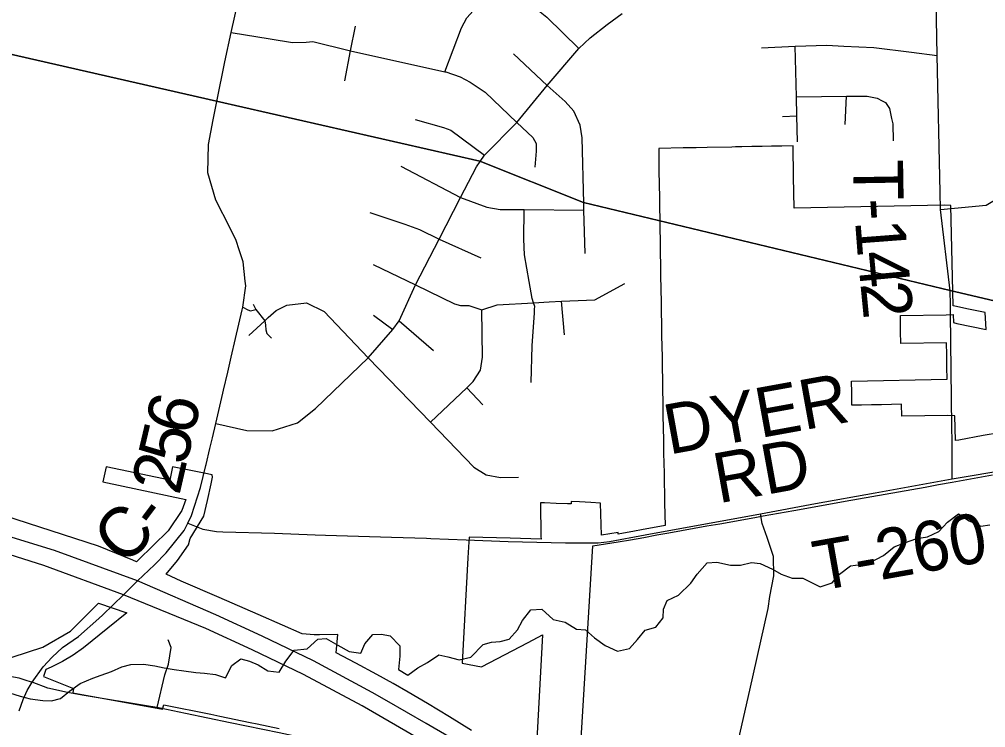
# Model space of a CAD drawing. Extents: x 114843 to 284848, y 317643 to 566895.
# Drawn here: x 190209 to 196018, y 363272 to 367529 of the extents above; entities that cross this region are included whole.
import ezdxf

# ---------------------------------------------------------------- set-up
doc = ezdxf.new("R2010")
doc.units = 0
for name, color, linetype in [('GM_X_City_Street', 7, 'Continuous'), ('GM_X_Corporation', 7, 'Continuous'), ('GM_X_County_Road', 7, 'Continuous'), ('GM_X_County_Road_Text', 7, 'Continuous'), ('GM_X_Interstate_Route', 7, 'Continuous'), ('GM_X_Minor_River', 7, 'Continuous'), ('GM_X_Township', 7, 'Continuous'), ('GM_X_Township_Road', 7, 'Continuous'), ('GM_X_Township_Road_Text', 7, 'Continuous')]:
    doc.layers.add(name, color=color, linetype=linetype)

msp = doc.modelspace()

# ---------------------------------------------------------------- linework, layer by layer
at = {"layer": 'GM_X_City_Street'}
for p, q in [((193179, 367321.5), (193382.8, 367131.3)), ((195173.3, 366896.3), (195181.3, 367066.1)), ((194797, 366945.2), (194882.6, 366948.3)), ((192501.7, 366647.2), (192861.2, 366457.8)), ((192732.7, 366208.1), (192984, 366096.2)), ((192336.3, 366055.3), (192591.1, 365932.9)), ((193485.1, 365632.3), (193467.9, 365834.9)), ((192337.1, 365750.2), (192454.9, 365665.7)), ((192492, 365716.6), (192699.2, 365538.2)), ((192899, 365314.8), (192995.5, 365212.2))]:
    msp.add_line(p, q, dxfattribs=at)
for points in [[(192766.1, 367214.1), (192867.1, 367477), (192899, 367538.4), (192995.4, 367644.2), (193066.4, 367674.8), (193160.6, 367674.1), (193258, 367637.4), (193330.1, 367581.7), (193379.6, 367541.3), (193572.6, 367353.5)], [(191389.5, 365100.3), (191575.5, 365057.3), (191729.7, 365056.8), (191881.1, 365103.2), (191990, 365189.7), (192096, 365292.2), (192306.6, 365495.1), (192454.9, 365665.7), (192492, 365716.6), (192591.1, 365932.9), (192732.7, 366208.1), (192861.2, 366457.8), (192956.6, 366643.2), (192979, 366674), (193006.1, 366711.5), (193199.6, 366908.7), (193382.8, 367131.3), (193572.6, 367353.5), (193641.1, 367417.6), (193742.9, 367498.5), (193833.7, 367564.3)], [(191482, 367449.2), (191717.5, 367412.3), (191850.5, 367388.9), (191932.6, 367391.8), (191972.5, 367395.2), (192190.8, 367340.7), (192200.5, 367338.6), (192766.1, 367214.1), (192772.3, 367212.7), (192859.4, 367183.7), (192918.6, 367151.7), (193008.9, 367090.7), (193199.6, 366908.7)], [(192165.1, 367159.2), (192200.5, 367338.6), (192229.7, 367486.6)], [(194670.2, 367358.2), (194872.2, 367366.4), (195062.3, 367374.1), (195164.7, 367367.7), (195345.3, 367360), (195572.6, 367331.9), (195725.5, 367311.4)], [(194886.5, 366791.8), (194882.6, 366948.3), (194879.8, 367062.5), (194872.2, 367366.4)], [(193610.1, 366122.4), (193603.2, 366381.3), (193602, 366424.2), (193591.6, 366816.2), (193580.9, 366892.1), (193541.8, 366977.1), (193489.7, 367035.4), (193382.8, 367131.3)], [(194879.8, 367062.5), (195181.3, 367066.1), (195305.5, 367067.6), (195366, 367055.7), (195396.7, 367038.7), (195415, 367029.3), (195440.4, 366992.1), (195452.5, 366932.3), (195459.6, 366900.4), (195461.2, 366798.1)], [(192588, 366927.3), (192758, 366879.1), (192802.6, 366862.6), (193006.1, 366711.5)], [(193199.6, 366908.7), (193295, 366817.8), (193316.3, 366782.4), (193315.9, 366736.2), (193307.3, 366639.6)], [(195745.9, 366386.8), (196021.1, 366411.2), (196108.1, 366463.8), (196188.7, 366565), (196254.7, 366623.5), (196338.6, 366654.2), (196437.8, 366658.1), (196527.4, 366617.1), (196604.4, 366562.6), (196661.4, 366509.5), (196728.6, 366421.5)], [(192861.2, 366457.8), (193019.3, 366400.6), (193100, 366385.4), (193244.2, 366386.2), (193603.2, 366381.3)], [(192315.3, 366367.7), (192526.1, 366296.8), (192615.4, 366265.8), (192732.7, 366208.1)], [(193284.9, 365346.2), (193291.1, 365567.2), (193306.2, 365764.5), (193306.6, 365786.2), (193306.8, 365802.6), (193299.1, 365826), (193291.1, 365850.2), (193273.4, 365954), (193245.8, 366113.6), (193242.4, 366207.8), (193244.2, 366386.2)], [(192591.1, 365932.9), (192825.4, 365819.7), (192859.9, 365808.9), (192910, 365808.6), (192988.7, 365783.6), (193082.1, 365812.7), (193299.1, 365826), (193393.9, 365831.8), (193467.9, 365834.9), (193668, 365843.5), (193848.9, 365940.2)], [(191588.9, 365627.9), (191683.8, 365717.4), (191704.9, 365737.7), (191752.5, 365779.3), (191817.6, 365810.4), (191935.1, 365824.5), (192041.1, 365772.2), (192306.6, 365495.1), (192681.5, 365107.8), (192941.4, 364837.1), (193015.8, 364792.2), (193101, 364775.1), (193208.8, 364776.9)], [(191613.9, 365817.3), (191630.7, 365784.3), (191683.8, 365717.4), (191688.8, 365689.8), (191690.1, 365661.8), (191697.2, 365639.9), (191724.5, 365612.4)], [(191551.4, 365798.4), (191582, 365782), (191597.6, 365777.2), (191630.7, 365784.3)], [(192681.5, 365107.8), (192899, 365314.8), (192936.4, 365351.6), (192980.4, 365419.5), (192993.8, 365499.2), (192988.7, 365783.6)], [(194349.8, 362410.2), (194434.5, 362766.3), (194600.3, 363496.7), (194710.8, 363989), (194720.5, 364060.1), (194745.4, 364185.3), (194743.3, 364301.5), (194704.6, 364415.7), (194674.4, 364498.3), (194663.6, 364556.5)], [(190207.1, 363372.3), (190230.9, 363442.3), (190255.3, 363496.2), (190285.3, 363545.5)]]:
    msp.add_lwpolyline(points, dxfattribs=at)
at = {"layer": 'GM_X_Corporation'}
for points in [[(196100.6, 365044.6), (196002.4, 365026.8), (195857.2, 365000.5), (195837.2, 364997.6), (195833.4, 365145.7), (195790.3, 365148.6), (195513.6, 365143.4), (195512.2, 365215.2), (195452.3, 365214.1), (195392.2, 365213), (195332.5, 365212), (195272.1, 365210.9), (195214, 365209.8), (195212.6, 365283.3), (195211.3, 365354.6), (195786.5, 365365.5), (195785.3, 365439.4), (195784, 365511.8), (195782.7, 365585.4), (195507.1, 365579.7), (195505.9, 365653.6), (195505.7, 365748), (195779.8, 365752.6), (195823.6, 365755.5), (195824.4, 365706.5), (195843.7, 365701.7), (196021, 365665.4), (196015.9, 365766.2), (195964.1, 365777), (195915.1, 365787.2), (195833.4, 365804.3), (195822.7, 365806.5), (195808.6, 366410), (195768.4, 366411.4), (194866.6, 366393.8), (194863.5, 366581.9), (194860.5, 366768.6), (194792.9, 366767.3), (194731.5, 366766.1), (194673.7, 366764.9), (194612.7, 366763.7), (194552.2, 366762.5), (194513.7, 366761.8), (194491.7, 366761.4), (194343.7, 366758.4), (194278.5, 366757.1), (194199.2, 366755.6), (194052.7, 366752.7), (194053.8, 366622.4), (194055.2, 366532), (194056.4, 366461.9), (194057.4, 366397), (194058.5, 366327.1), (194059.5, 366265.2), (194060.5, 366203.1), (194061.6, 366133.1), (194063, 366043.4), (194063.8, 365993.3), (194065.4, 365903.1), (194066.6, 365832.9), (194067.7, 365769), (194068.9, 365699.2), (194069.9, 365637.5), (194070.1, 365625.4), (194071.1, 365567.6), (194072.3, 365497.2), (194073.3, 365435), (194074.5, 365364.8), (194075.6, 365300.5), (194076.7, 365230.3), (194077.9, 365160), (194079.6, 365061.6), (194080.5, 365011.4), (194082.2, 364921), (194083.3, 364860.9), (194084.4, 364800.9), (194085.6, 364741), (194086.7, 364681.2), (194087.8, 364621.5), (194090.3, 364486.3), (193948.9, 364460.8), (193907.3, 364453.3), (193808.9, 364435.7), (193808.7, 364445), (193708.7, 364428.8), (193702.8, 364622), (193644.5, 364625.2), (193576.3, 364628.9), (193526, 364631.7), (193525.8, 364616.7), (193505, 364617.4), (193435.3, 364620.1), (193365, 364622.8), (193341, 364623.7), (193344.6, 364419.9), (193344.9, 364404.5), (193159.3, 364410.5), (192912.4, 364417.8), (192910.2, 364388.3), (192904.9, 364292.5), (192871.4, 363659.1), (192986.8, 363637), (193267.6, 363784.2), (193354.3, 363829.6), (193310.4, 363014.5)], [(192928, 363254.2), (192795.7, 363337.9), (192662.4, 363417.4), (192545.5, 363486), (192455.9, 363537.7), (192358.3, 363591), (192232, 363659), (192113.6, 363721.7), (192124.1, 363832), (192014.1, 363829.9), (191982.1, 363829.3), (191909.7, 363836.7), (191791.5, 363888), (191645.1, 363951.5), (191409.9, 364053.4), (191180.8, 364152), (191090.7, 364194.6), (191158.7, 364277.2), (191226.5, 364369.8), (191236.5, 364408.9), (191318.8, 364542.5), (191339.6, 364636.3), (191362.1, 364738.1), (191370.9, 364777.9), (191368.7, 364791.8), (191320.6, 364801.2), (191289.1, 364807.2), (191129, 364840.4), (191113.5, 364759.8), (190731.2, 364840.4), (190709.9, 364750.3), (191210.5, 364643.1), (191184.7, 364576.6), (191103, 364455.4), (190923.1, 364278.2), (190913.6, 364268.8), (190891.7, 364278), (190685.4, 364363.7), (190045.8, 364568.4)], [(193578.7, 363075.5), (193622.3, 363800.1), (193652.4, 364297.9), (193656.4, 364364.9), (193809.5, 364389), (193883.7, 364400.7), (193963.7, 364415.4), (194040.4, 364430.4), (194114.2, 364443.5), (194189.6, 364456.9), (194266, 364470.5), (194341.9, 364484), (194419.1, 364497.7), (194631.3, 364535.5), (194681.4, 364544.9), (194864.8, 364577.5), (195009.7, 364603.4), (195172.5, 364632.4), (195573.8, 364703.9), (195653.8, 364718.2), (195735.1, 364732.6), (195815.8, 364747), (196059.8, 364790.5)], [(190164.7, 363695.6), (190349.2, 363754.9), (190516.5, 363852.6), (190684.5, 364021), (190854.3, 363961.2), (190740, 363869.2), (190593.8, 363751.5), (190532, 363708.4), (190467.4, 363669.7), (190400.3, 363635.6), (190369, 363620.9), (190354.6, 363579), (190534.5, 363507.3), (190529.6, 363482), (191070.4, 363383.3), (191077, 363410.1), (191359.8, 363353), (191415.1, 363341.5), (191596.3, 363304), (191639.1, 363295.2), (191770.5, 363268)]]:
    msp.add_lwpolyline(points, dxfattribs=at)
at = {"layer": 'GM_X_County_Road'}
msp.add_line((190997.4, 363400), (190598.4, 363466.2), dxfattribs=at)
for points in [[(191374.2, 366924.3), (191396, 367034.5), (191443.3, 367273), (191482, 367449.2), (191526.9, 367647.5), (191641.2, 368172.2), (191745.3, 368650.8), (191783.9, 368782.9), (191792.3, 368801.3), (191826.3, 368875), (191959.2, 369074.8), (192102.1, 369256.6), (192126.3, 369304.6), (192152.6, 369360.6), (192246.3, 369743.1), (192313.4, 369991.4), (192352.2, 370185.7), (192464.4, 370678.3), (192513.4, 370916.7), (192555.7, 371062.8)], [(191567.3, 365954.7), (191555.2, 366072), (191531.1, 366142.9), (191512, 366198.7), (191477.2, 366272.7), (191390.3, 366441.9), (191342.4, 366606.2), (191345, 366777.2), (191374.2, 366924.3)], [(191482.5, 365497.8), (191509.1, 365611.6), (191549.2, 365783.4), (191551.4, 365798.4), (191570.1, 365928.1), (191567.3, 365954.7)], [(191436.5, 365301.2), (191461.7, 365408.7), (191482.5, 365497.8)], [(191389.5, 365100.3), (191431.9, 365281.6), (191436.5, 365301.2)], [(191353.8, 364949), (191369.3, 365014.7), (191389.5, 365100.3)], [(191330, 364848), (191331.2, 364853.1), (191353.8, 364949)], [(191222.7, 364500.8), (191242.9, 364546.1), (191298.3, 364714.7), (191330, 364848)], [(190709.8, 363950), (190834.2, 364071.3), (190919.7, 364154.8), (191021.2, 364251.3), (191091.1, 364323), (191200.1, 364456.1), (191222.7, 364500.8)], [(190235.8, 363561.5), (190285.3, 363545.5), (190352, 363637.4), (190406.1, 363696.4), (190468.2, 363754), (190563.6, 363819.9), (190686.5, 363927.3), (190709.8, 363950)], [(189720.2, 363637.3), (189823.9, 363623), (189977, 363606.8), (190100.9, 363591.7), (190206.1, 363571.2), (190235.8, 363561.5)], [(190598.4, 363466.2), (190498.7, 363482.8), (190380.1, 363509.2), (190285.3, 363545.5)], [(192486.5, 363086.9), (192418.8, 363103.6), (192323.8, 363123.1), (192228.8, 363142.6), (191770.5, 363241.2), (191475.8, 363301.9), (191208.1, 363357.6), (191055.2, 363389.3), (191037.3, 363393.4), (190997.4, 363400)]]:
    msp.add_lwpolyline(points, dxfattribs=at)
at = {"layer": 'GM_X_Interstate_Route'}
for points in [[(192417.6, 363433.4), (192329.7, 363484.1), (191976.7, 363673.9), (191668.1, 363822.4), (191390.1, 363949.6), (190919.7, 364154.8), (190419.4, 364337), (190006.5, 364463.5), (189647.7, 364563.4), (189186.2, 364674.9), (188320.5, 364888.1), (188074, 364945.2), (187041.5, 365204.1), (186622.7, 365306), (186103.9, 365439.3), (185873.6, 365490.3), (185244, 365643.9), (184940.8, 365725.6)], [(195197.6, 361381), (195142.8, 361422), (194567.3, 361849.5), (194185, 362125.4), (193708.7, 362465.6), (193404.4, 362689.7), (193197.6, 362838.5), (193042.2, 362940.1), (192728.5, 363138.2), (192595.1, 363215.2), (192270, 363402.5), (191916.9, 363592.3), (191608.4, 363740.8), (191330.4, 363868.1), (190834.2, 364071.3), (190356.2, 364246.3), (189942.5, 364377.7)], [(193205.5, 362953.9), (193101.9, 363021.6), (192788.2, 363219.7), (192654.9, 363296.8), (192417.6, 363433.4)]]:
    msp.add_lwpolyline(points, dxfattribs=at)
at = {"layer": 'GM_X_Minor_River'}
for points in [[(195402.8, 364305.9), (195467.2, 364359.6), (195529.4, 364383.2), (195603.6, 364408.8), (195667.6, 364418.4), (195735.9, 364450.1), (195788.3, 364507.9), (195854.6, 364557.6), (195918.4, 364515), (195988.2, 364482.5), (196042.3, 364490.2)], [(190149, 363481.5), (190212.9, 363461.1), (190274.8, 363444.7), (190350.8, 363436.2), (190402.8, 363433.8), (190456.9, 363447.5), (190511.2, 363491.2), (190573.5, 363536.9), (190649.8, 363570.5), (190699.9, 363588.2), (190762.1, 363609.9), (190824.3, 363637.6), (190878.4, 363651.2), (190954.5, 363652.8), (191022.4, 363644.3), (191080.4, 363631.9), (191140.4, 363621.5), (191198.3, 363613.1), (191270.3, 363602.6), (191322.3, 363600.3), (191388.3, 363591.8), (191448.2, 363571.4), (191486.7, 363645.3), (191540.9, 363685.1), (191592.9, 363670.7), (191644.8, 363650.3), (191702.6, 363613.9), (191770.5, 363605.4), (191811, 363671.3), (191861.4, 363737.1), (191939.5, 363746.7), (192003.9, 363804.4), (192054, 363808.1), (192123.8, 363767.5), (192191.5, 363729), (192261.5, 363720.5), (192285.9, 363776.5), (192334.3, 363832.3), (192386.3, 363834), (192438.3, 363823.6), (192495.9, 363763.1), (192495.5, 363701), (192489, 363620.9), (192544.8, 363588.4), (192605.1, 363632.1), (192663.3, 363663.8), (192729.7, 363709.5), (192785.6, 363697.1), (192853.6, 363680.7), (192923.7, 363696.3), (192996.2, 363772), (193046.3, 363785.7), (193098.4, 363789.3), (193152.5, 363803), (193202.9, 363860.8), (193233.2, 363916.8), (193283.7, 363980.6), (193349.7, 363984.2), (193417.4, 363921.6), (193489.3, 363905.1), (193559.1, 363864.6), (193613.1, 363860.2), (193666.8, 363811.8), (193730.5, 363765.3), (193804.4, 363732.7), (193876.5, 363748.3), (193924.9, 363802.1), (193971.2, 363857.9), (194035.4, 363875.6), (194079.8, 363931.4), (194082.1, 363983.5), (194102.4, 364035.5), (194170.7, 364069.1), (194245.2, 364140.8), (194283.5, 364194.7), (194344, 364262.5), (194402.1, 364266.1), (194484, 364247.6), (194544, 364249.2), (194610.1, 364264.8), (194662.1, 364258.5), (194735.9, 364223.9), (194787.8, 364193.5), (194855.7, 364171), (194919.7, 364170.6), (195023.4, 364117.8), (195095.6, 364143.4), (195140, 364195.3), (195206.3, 364245), (195266.4, 364252.6), (195324.5, 364264.3), (195402.8, 364305.9)]]:
    msp.add_lwpolyline(points, dxfattribs=at)
at = {"layer": 'GM_X_Township'}
for points in [[(205863.2, 363742), (199063.9, 365202.5), (198263.5, 365328.3), (198158.4, 365346.5), (195803.7, 365900.1), (193600.8, 366427), (192977.8, 366676.8), (191394.8, 367037.4), (189047.6, 367572), (188752.8, 367639.1), (188453.2, 367707.4), (188394.5, 367720.8), (187830.1, 367836), (187162.2, 368001.5), (186532.9, 368144.8), (182913.3, 368969.2), (177781.1, 370138.2)], [(177781.1, 370138.2), (182913.3, 368969.2), (186532.9, 368144.8), (187162.2, 368001.5), (187830.1, 367836), (188394.5, 367720.8), (188453.2, 367707.4), (188752.8, 367639.1), (189047.6, 367572), (191394.8, 367037.4), (192977.8, 366676.8), (193600.8, 366427), (195803.7, 365900.1), (198158.4, 365346.5), (198263.5, 365328.3), (199063.9, 365202.5), (205863.2, 363742)]]:
    msp.add_lwpolyline(points, dxfattribs=at)
at = {"layer": 'GM_X_Township_Road'}
for p, q in [((195806.5, 365761.2), (195805.9, 365813.5)), ((195814.8, 365080.8), (195806.5, 365761.2))]:
    msp.add_line(p, q, dxfattribs=at)
for points in [[(195743.6, 366489.5), (195725.5, 367311.4), (195714.8, 367968), (195714.5, 367989.2)], [(195805.9, 365813.5), (195804.8, 365897.2), (195745.9, 366386.8), (195743.6, 366489.5)], [(195817.5, 364766.9), (195815.9, 364991.8), (195814.8, 365080.8)], [(192894, 364401.5), (193147, 364391.8), (193493.1, 364381.9), (193689.1, 364383.1), (193756, 364391.6), (193970.6, 364430.6), (194663.6, 364556.5), (194995.3, 364618.4), (195353.5, 364683), (195817.5, 364766.9), (196162.4, 364825.2), (196229.6, 364837)], [(191222.7, 364500.8), (191310.9, 364464.6), (191394, 364450.4), (191431.2, 364449.7), (191742.7, 364440.3), (191987.2, 364430.4), (192049.4, 364428.5), (192445.7, 364416.1), (192655.9, 364410.7), (192683.2, 364409.6), (192894, 364401.5)], [(191037.3, 363393.4), (191084, 363589), (191105.9, 363653.7), (191121.5, 363754.5), (191102.6, 363798.9)]]:
    msp.add_lwpolyline(points, dxfattribs=at)

# ---------------------------------------------------------------- texts
at = {"layer": 'GM_X_County_Road_Text'}
for s, rotation, p in [('6', 76.71785, (191253.3, 365019.9)), ('5', 76.70297, (191211.1, 364841.4)), ('2', 76.98402, (191169.9, 364663.1)), ('C', 45.50631, (190840.1, 364234.9)), ('-', 53.33703, (191040.6, 364443.3))]:
    msp.add_text(s, height=300, rotation=rotation, dxfattribs=at).set_placement(p)
at = {"layer": 'GM_X_Township_Road_Text'}
for s, height, rotation, p in [('T', 300, 270.96178, (195221.1, 366683.9)), ('-', 300, 273.29503, (195225.3, 366446.2)), ('1', 300, 274.33077, (195232.8, 366317.3)), ('4', 300, 275.34284, (195247.3, 366127.3)), ('2', 300, 275.61386, (195264.6, 365941.8)), ('DYER', 300.02, 10.29003, (194114.3, 364912.5)), ('RD', 300.02, 10.27908, (194411.8, 364619.6)), ('T-260', 300.02, 10.01442, (195011.3, 364092.8))]:
    msp.add_text(s, height=height, rotation=rotation, dxfattribs=at).set_placement(p)

doc.saveas('drawing.dxf')
